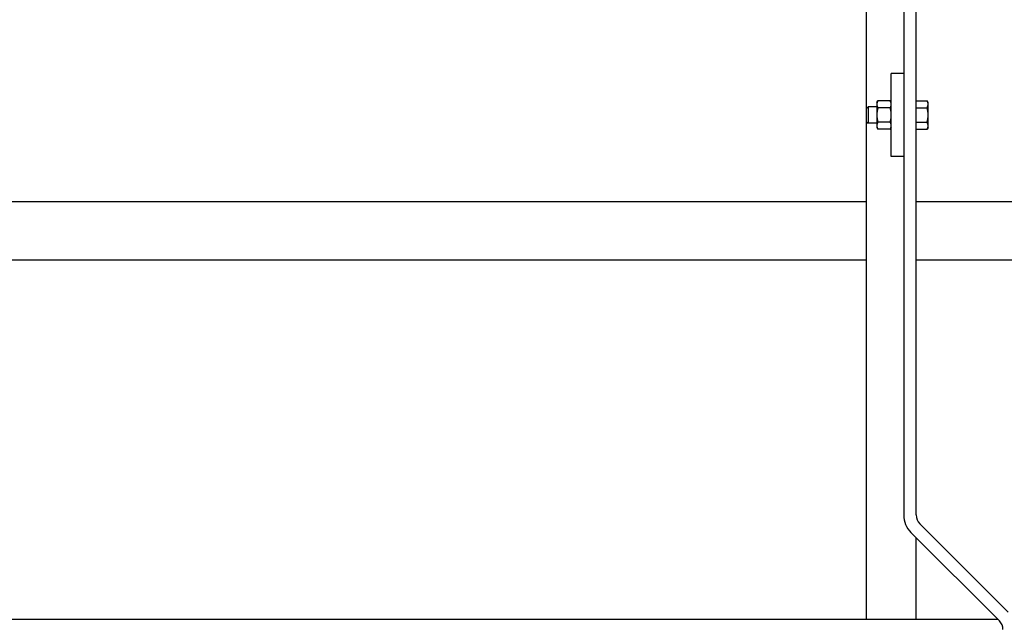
# Model space of a CAD drawing. Header units: inches. Extents: x 24 to 1128, y -69 to 748.
# Tile 544 of 656: x 959 to 989, y 274 to 292. Entities that reach past the tile are written whole.
import ezdxf

# ---------------------------------------------------------------- set-up
doc = ezdxf.new("R2010")
doc.units = ezdxf.units.IN
doc.header["$LTSCALE"] = 32
doc.header["$MEASUREMENT"] = 0
doc.layers.add('Visible (ANSI)', color=7, linetype='Continuous', lineweight=30)

msp = doc.modelspace()

# ---------------------------------------------------------------- linework, layer by layer
at = {"layer": 'Visible (ANSI)'}
for p, q in [((985.57953, 311.60867), (985.57953, 277.514)), ((985.95453, 277.514), (985.95453, 311.60867)), ((984.45453, 289.81148), (984.45453, 292.85867)), ((985.57953, 290.85867), (985.20453, 290.85867)), ((985.20453, 288.35867), (985.20453, 290.85867)), ((984.45453, 289.81148), (984.5003, 289.85867)), ((984.5003, 289.85867), (984.5003, 289.35867)), ((984.76653, 289.85867), (984.5003, 289.85867)), ((984.76653, 289.98367), (984.80003, 290.04168)), ((984.76653, 289.98367), (984.76653, 289.93343)), ((984.76653, 289.93343), (984.76653, 289.60867)), ((985.17104, 290.04168), (984.80003, 290.04168)), ((985.20453, 289.98367), (985.17104, 290.04168)), ((985.95454, 289.98367), (985.95453, 289.98367)), ((985.95454, 289.93343), (985.95454, 290.04168)), ((985.95454, 290.04168), (986.28504, 290.04168)), ((985.95454, 289.82518), (985.95454, 289.93343)), ((986.31854, 289.98367), (986.28504, 290.04168)), ((986.31854, 289.93343), (986.31854, 289.98367)), ((986.31854, 289.60867), (986.31854, 289.93343)), ((984.45453, 289.40586), (984.45453, 289.81148)), ((984.76653, 289.60867), (984.76653, 289.28391)), ((985.17104, 289.82518), (984.80003, 289.82518)), ((985.95454, 289.82518), (986.28504, 289.82518)), ((985.95454, 289.60867), (985.95454, 289.82518)), ((985.95454, 289.39216), (985.95454, 289.60867)), ((986.31854, 289.28391), (986.31854, 289.60867)), ((984.45453, 289.40586), (984.5003, 289.35867)), ((984.45453, 274.35867), (984.45453, 289.40586)), ((984.76653, 289.35867), (984.5003, 289.35867)), ((984.76653, 289.28391), (984.76653, 289.23367)), ((985.17104, 289.39216), (984.80003, 289.39216)), ((985.95454, 289.39216), (986.28504, 289.39216)), ((985.95454, 289.28391), (985.95454, 289.39216)), ((985.95454, 289.17566), (985.95454, 289.28391)), ((986.31854, 289.23367), (986.31854, 289.28391)), ((984.76653, 289.23367), (984.80003, 289.17566)), ((985.17104, 289.17566), (984.80003, 289.17566)), ((985.20453, 289.23367), (985.17104, 289.17566)), ((985.95454, 289.23367), (985.95453, 289.23367)), ((985.95454, 289.17566), (986.28504, 289.17566)), ((986.31854, 289.23367), (986.28504, 289.17566)), ((985.57953, 288.35867), (985.20453, 288.35867)), ((984.45453, 286.98367), (941.15953, 286.98367)), ((1007.53453, 286.98367), (985.95453, 286.98367)), ((941.15953, 285.23367), (984.45453, 285.23367)), ((985.95453, 285.23367), (1007.53453, 285.23367)), ((988.73486, 274.57834), (986.06437, 277.24883)), ((985.7992, 276.98367), (988.4697, 274.31317)), ((985.95453, 274.35867), (985.95453, 276.82834)), ((907.45453, 274.35867), (988.4242, 274.35867))]:
    msp.add_line(p, q, dxfattribs=at)
for centre, radius, start, end in [((986.32953, 277.514), 0.75, 180, 225), ((986.32953, 277.514), 0.375, 180, 225), ((988.20453, 274.04801), 0.375, 0, 45)]:
    msp.add_arc(centre, radius, start, end, dxfattribs=at)
for points in [[(984.80003, 290.04168), (984.76653, 289.98367), (984.76653, 289.93343)], [(984.76653, 289.93343), (984.76653, 289.88319), (984.80003, 289.82518)], [(985.20453, 289.93343), (985.20453, 289.98367), (985.17104, 290.04168)], [(985.17104, 289.82518), (985.20453, 289.88319), (985.20453, 289.93343)], [(986.31854, 289.93343), (986.31854, 289.98367), (986.28504, 290.04168)], [(986.28504, 289.82518), (986.31854, 289.88319), (986.31854, 289.93343)], [(984.80003, 289.82518), (984.76653, 289.70915), (984.76653, 289.60867)], [(984.76653, 289.60867), (984.76653, 289.50819), (984.80003, 289.39216)], [(985.20453, 289.60867), (985.20453, 289.70915), (985.17104, 289.82518)], [(985.17104, 289.39216), (985.20453, 289.50819), (985.20453, 289.60867)], [(986.31854, 289.60867), (986.31854, 289.70915), (986.28504, 289.82518)], [(986.28504, 289.39216), (986.31854, 289.50819), (986.31854, 289.60867)], [(984.80003, 289.39216), (984.76653, 289.33415), (984.76653, 289.28391)], [(984.76653, 289.28391), (984.76653, 289.23367), (984.80003, 289.17566)], [(985.20453, 289.28391), (985.20453, 289.33415), (985.17104, 289.39216)], [(985.17104, 289.17566), (985.20453, 289.23367), (985.20453, 289.28391)], [(986.31854, 289.28391), (986.31854, 289.33415), (986.28504, 289.39216)], [(986.28504, 289.17566), (986.31854, 289.23367), (986.31854, 289.28391)]]:
    msp.add_rational_spline(points, [1, 1.0379548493, 1], degree=2, dxfattribs=at)

doc.saveas('drawing.dxf')
